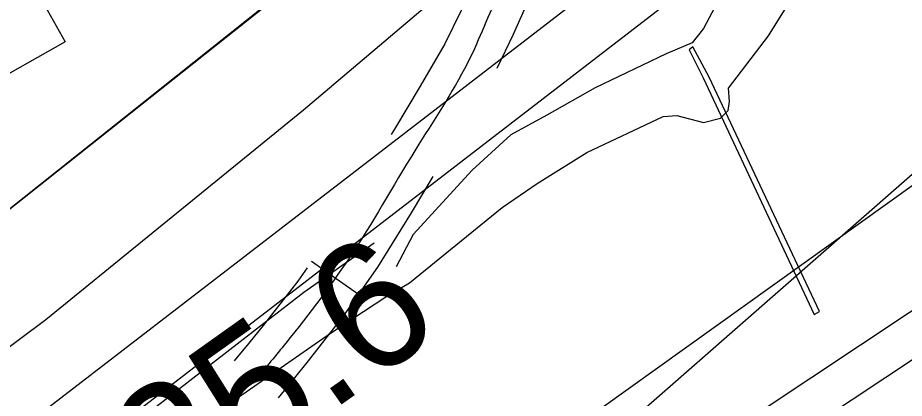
# Model space of a CAD drawing. Extents: x 3477039 to 3515015, y 546746 to 572297.
# Drawn here: x 3485492.8 to 3485956.8, y 561706.7 to 561905.7 of the extents above; entities that cross this region are included whole.
import ezdxf

# ---------------------------------------------------------------- set-up
doc = ezdxf.new("R2010")
doc.units = 0
for name, color, linetype in [('V-BLDG-OTLN', 7, 'Continuous'), ('V-FLOD-BASE', 7, 'Continuous'), ('V-LEVE-TOET', 7, 'Continuous'), ('V-RIVR-RANG', 7, 'Continuous'), ('V-ROAD-CNTR', 7, 'Continuous'), ('V-RRAP-FSHR', 7, 'Continuous'), ('V-SURV-LINE', 7, 'Continuous'), ('V-TOPO-DPTH', 7, 'Continuous'), ('V-TOPO-MINR', 7, 'Continuous'), ('V-UTIL-LINE', 7, 'Continuous')]:
    doc.layers.add(name, color=color, linetype=linetype)

msp = doc.modelspace()

# ---------------------------------------------------------------- linework, layer by layer
at = {"layer": 'V-BLDG-OTLN'}
msp.add_lwpolyline([(3485517.6, 561893.06), (3485474.03, 561868.65), (3485450.4, 561910.82), (3485493.97, 561935.23)], close=True, dxfattribs=at)
at = {"layer": 'V-FLOD-BASE'}
for points in [[(3487715.88, 563312.08), (3487656.22, 563272.93), (3487528.1, 563194.75), (3487371.01, 563094.64), (3487204.88, 562972.96), (3487043.95, 562845.94), (3486906.14, 562740.91), (3486744.65, 562616.24), (3486536.99, 562452.86), (3486382.01, 562333.38), (3486226.48, 562216.26), (3486049, 562077.71), (3485892.21, 561952.99), (3485879.17, 561940.84), (3485866.11, 561927.51), (3485851.72, 561900.14), (3485845.77, 561892.59), (3485832.22, 561886.89), (3485795.09, 561869.16), (3485769.72, 561854.81), (3485750.84, 561844.49), (3485730.69, 561825.97), (3485699.81, 561792.35), (3485690.82, 561775.46)], [(3485679.25, 561787.91), (3485642.6, 561761.97), (3485523.12, 561669.62), (3485398.91, 561574.98), (3485252.77, 561459.51), (3485106.66, 561346.38), (3484987.18, 561254.61), (3484829.85, 561134.58), (3484677.25, 561018.01), (3484564.29, 560932.61)]]:
    msp.add_lwpolyline(points, dxfattribs=at)
at = {"layer": 'V-LEVE-TOET'}
for points in [[(3484546.94, 561014.98), (3484692.47, 561128.12), (3484849.81, 561248.74), (3485030.18, 561384.9), (3485192.23, 561507.22), (3485354.91, 561634.22), (3485507.48, 561747.86), (3485642.41, 561857.61), (3485758.45, 561955.86), (3485787.47, 561980.72), (3485856.66, 562032.64), (3485991.47, 562132.43), (3486127.49, 562234.55), (3486285.36, 562351.05), (3486414.27, 562446.81), (3486552.1, 562554.18), (3486666.41, 562654.21), (3486800.7, 562759.27), (3486937.3, 562861.38), (3487055.05, 562954.93), (3487212.38, 563074.96), (3487358.37, 563178.71), (3487480.4, 563257.32), (3487604.99, 563337.77)], [(3485482.53, 561608.56), (3485584.32, 561690.58), (3485656.42, 561740.71), (3485685.36, 561759.7), (3485697.76, 561767.17), (3485746.28, 561806.45), (3485764.6, 561819.12), (3485790.58, 561835.22), (3485830.66, 561854.09), (3485837.7, 561854.59), (3485851.72, 561850.91), (3485860.54, 561853.15), (3485864.69, 561857.2), (3485865.33, 561861.88), (3485864.83, 561868.92), (3485885.67, 561896.22), (3485897.62, 561915.42), (3485914.86, 561935.72), (3485972.91, 561987.19), (3486075.24, 562066.27), (3486184.63, 562147.02), (3486302.32, 562235.87)]]:
    msp.add_lwpolyline(points, dxfattribs=at)
at = {"layer": 'V-ROAD-CNTR'}
msp.add_line((3485671.07, 561761.04), (3485646.5, 561778.25), dxfattribs=at)
for points in [[(3487076.11, 563043.99), (3486779.24, 562810.29), (3486559.34, 562642.02), (3486392.2, 562506.45), (3486233.32, 562382.94), (3486038.39, 562229.62), (3485911.65, 562135.99), (3485621, 561911.09), (3485424.01, 561754.51), (3485308.31, 561665.25), (3485037.97, 561461.44), (3484792.19, 561271.1), (3484535.21, 561068.59), (3484336.95, 560919.27), (3484215.55, 560831.97), (3484121.98, 560761.21), (3483893.89, 560584.78), (3483720.46, 560447.98), (3483575.75, 560335.31), (3483437.82, 560223.9), (3483274.76, 560095.33), (3483188.4, 560027.06), (3483005.98, 559900.85)], [(3485796.79, 562028.15), (3485800.04, 562005.96), (3485799.76, 561997.62), (3485797.7, 561983.5), (3485795.73, 561975.62), (3485792.61, 561967.66), (3485784.17, 561952.61), (3485759.86, 561914.64), (3485752.04, 561896.94), (3485743.51, 561879.19)], [(3485769.56, 562007.08), (3485769.97, 562004.28), (3485769.83, 562000.3), (3485768.23, 561989.33), (3485767.09, 561984.77), (3485765.43, 561980.52), (3485758.43, 561968.04), (3485733.35, 561928.88), (3485724.79, 561909.5), (3485716.39, 561892.02), (3485703.4, 561869.92), (3485689.91, 561847.41), (3485688.29, 561844.71)], [(3485634.78, 561921.75), (3485424.01, 561754.51), (3485308.31, 561665.25), (3485037.97, 561461.44), (3484792.19, 561271.1), (3484535.21, 561068.59), (3484336.95, 560919.27), (3484219.54, 560834.84)], [(3485710.11, 561822.8), (3485698.64, 561803.75), (3485681.1, 561775.37), (3485663.5, 561750.23), (3485644.81, 561726.24), (3485636.98, 561716.49), (3485629.01, 561706.98)], [(3485644.19, 561774.96), (3485639.36, 561768.06), (3485621.29, 561744.86), (3485613.78, 561735.51), (3485606.01, 561726.23)]]:
    msp.add_lwpolyline(points, dxfattribs=at)
msp.add_spline([(3485768.75, 562025.42), (3485782.88, 562015.46), (3485784.8, 561998.96), (3485779.02, 561974.09), (3485746.61, 561921.76), (3485729.63, 561884.96), (3485702.77, 561839.69), (3485668.57, 561783.62), (3485633.05, 561735.55), (3485617.51, 561716.6)], degree=3, dxfattribs=at)
at = {"layer": 'V-RRAP-FSHR'}
msp.add_lwpolyline([(3484364.21, 560616.5), (3484735.59, 560876.45), (3485089.42, 561146.25), (3485314.79, 561319.6), (3485677.84, 561615.5), (3485963.36, 561819.75), (3486251.23, 561993.04), (3487197.2, 562666.32), (3487589.28, 562882.19)], dxfattribs=at)
at = {"layer": 'V-SURV-LINE'}
for points in [[(3483524.96, 560175.56), (3487277.1, 563062.76)], [(3487295.39, 563038.98), (3483543.26, 560151.78)]]:
    msp.add_lwpolyline(points, dxfattribs=at)
at = {"layer": 'V-TOPO-DPTH'}
msp.add_lwpolyline([(3486893.68, 562326.24), (3486590.04, 562133.25), (3486567.54, 562118.92), (3486545.06, 562104.57), (3486522.6, 562090.18), (3486500.15, 562075.76), (3486171.6, 561864.29), (3486102.28, 561819.42), (3486033.1, 561774.32), (3485964.16, 561728.87), (3485895.37, 561683.18), (3485774.41, 561602.39), (3485766.26, 561596.86), (3485758.16, 561591.26), (3485750.14, 561585.55), (3485742.17, 561579.76), (3485636.15, 561501.65), (3485575.42, 561456.48), (3485514.96, 561410.95), (3485454.91, 561364.88)], dxfattribs=at)
at = {"layer": 'V-TOPO-MINR'}
for points in [[(3486937.3, 562648.12), (3486849.98, 562579.64), (3486763.3, 562510.35), (3486677.06, 562440.52), (3486467.47, 562269.2), (3486455.76, 562259.54), (3486444.1, 562249.82), (3486432.52, 562240), (3486421, 562230.11), (3486347.23, 562166.25), (3486328.68, 562149.58), (3486310.57, 562132.47), (3486293.11, 562114.7), (3485785.08, 561669.83), (3485757.68, 561650.07), (3485730.32, 561630.24), (3485703.03, 561610.31), (3485675.8, 561590.32), (3484917.21, 561031.26)], [(3487233.69, 562571.95), (3486596.77, 562166.82), (3486563.84, 562145.87), (3486530.91, 562124.91), (3486497.99, 562103.94), (3486465.07, 562082.97), (3486416.84, 562052.24), (3486359.92, 562015.74), (3486303.13, 561979.02), (3486246.55, 561941.98), (3486190.11, 561904.72), (3485779.95, 561632.27), (3485762.71, 561620.64), (3485745.59, 561608.86), (3485728.63, 561596.83), (3485711.78, 561584.65), (3485388.52, 561347.4)], [(3486893.68, 562326.24), (3486590.04, 562133.25), (3486567.54, 562118.92), (3486545.06, 562104.57), (3486522.6, 562090.18), (3486500.15, 562075.76), (3486171.6, 561864.29), (3486102.28, 561819.42), (3486033.1, 561774.32), (3485964.16, 561728.87), (3485895.37, 561683.18), (3485774.41, 561602.39), (3485766.26, 561596.86), (3485758.16, 561591.26), (3485750.14, 561585.55), (3485742.17, 561579.76), (3485636.15, 561501.65), (3485575.42, 561456.48), (3485514.96, 561410.95), (3485454.91, 561364.88)]]:
    msp.add_lwpolyline(points, dxfattribs=at)
at = {"layer": 'V-UTIL-LINE'}
msp.add_lwpolyline([(3485844.14, 561888.92), (3485851.59, 561874.37), (3485909.56, 561750.55), (3485912.51, 561752.08), (3485854.69, 561874.72), (3485846.08, 561890.46), (3485844.14, 561888.92)], dxfattribs=at)

# ---------------------------------------------------------------- texts
at = {"layer": 'V-RIVR-RANG'}
msp.add_text('25.6', height=67, rotation=35.4083, dxfattribs=at).set_placement((3485574.37, 561641))

doc.saveas('drawing.dxf')
